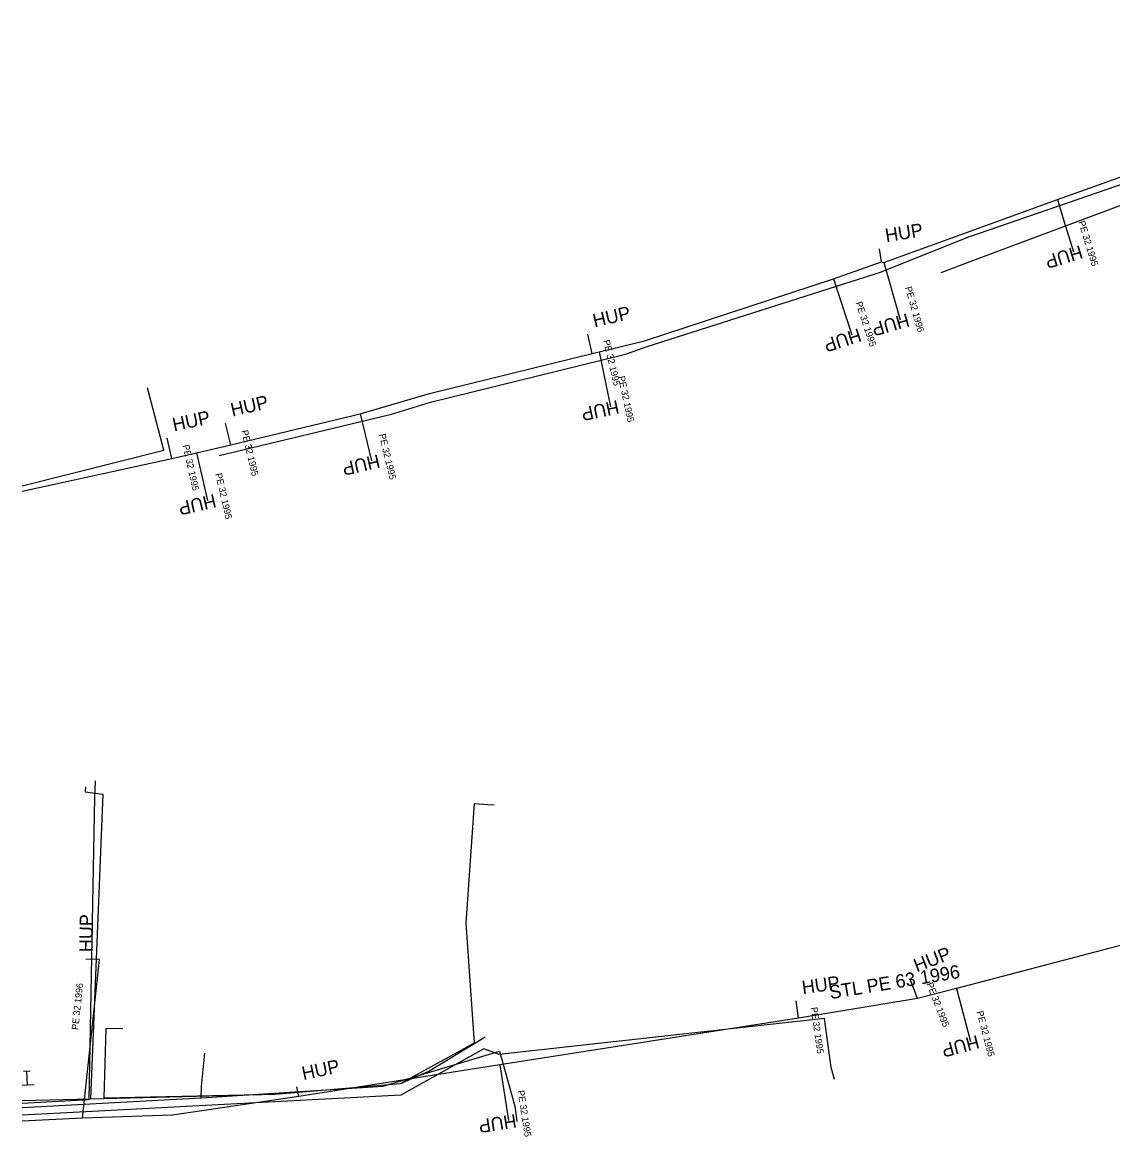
# Model space of a CAD drawing. Extents: x -746464 to -745690, y -1051581 to -1049993.
# Drawn here: x -746458.1 to -746377, y -1050945.5 to -1050862.7 of the extents above; entities that cross this region are included whole.
import ezdxf

# ---------------------------------------------------------------- set-up
doc = ezdxf.new("R2010")
doc.units = 0
for name, color, linetype in [('04_CETIN_sdelovaci_podzem', 7, 'Continuous'), ('48_Prazs_plynarenska_STL', 7, 'Continuous'), ('48_Prazs_plynarenska_STL_popisy', 7, 'Continuous'), ('51_PVaK_kanal_jednotna_overena poloha_rad', 7, 'Continuous'), ('51_PVaK_vodovod_overena poloha_rad', 7, 'Continuous'), ('55_PREdi_NN', 7, 'Continuous'), ('55_PREdi_NN_pripojovaci_misto', 7, 'Continuous')]:
    doc.layers.add(name, color=color, linetype=linetype)

msp = doc.modelspace()

# ---------------------------------------------------------------- linework, layer by layer
at = {"layer": '04_CETIN_sdelovaci_podzem'}
msp.add_line((-746458.107, -1050943.37), (-746444.81, -1050942.65), dxfattribs=at)
for points in [[(-746444.81, -1050942.65), (-746431.29, -1050941.78), (-746422.64, -1050939.17)], [(-746444.81, -1050942.65), (-746444.78, -1050941.81), (-746444.54, -1050939.31)], [(-746422.64, -1050939.17), (-746421.48, -1050943.27)], [(-746422.64, -1050939.17), (-746421.48, -1050943.27), (-746421.38, -1050943.98)], [(-746421.38, -1050943.98), (-746421.34, -1050944.39)]]:
    msp.add_lwpolyline(points, dxfattribs=at)
at = {"layer": '48_Prazs_plynarenska_STL'}
for points in [[(-746458.107, -1050897.542), (-746455.84, -1050897.04), (-746447, -1050895.1), (-746445.15, -1050894.7), (-746442.61, -1050894.09), (-746432.99, -1050891.8), (-746427.84, -1050890.27), (-746415.73, -1050887.3), (-746415.22, -1050887.18), (-746411.85, -1050886.35), (-746397.8, -1050881.75), (-746394.22, -1050880.48), (-746394.06, -1050880.53), (-746381.15, -1050875.86), (-746375.59, -1050873.87), (-746363.52, -1050869.26), (-746358.1, -1050867.24), (-746347.11, -1050863.04), (-746346.15, -1050862.68)], [(-746381.15, -1050875.86), (-746380.668, -1050877.444), (-746379.969, -1050879.74)], [(-746394.22, -1050880.48), (-746394.377, -1050879.529)], [(-746394.06, -1050880.53), (-746392.837, -1050884.798)], [(-746397.8, -1050881.75), (-746396.44, -1050885.909)], [(-746415.73, -1050887.3), (-746416.067, -1050885.868)], [(-746415.22, -1050887.18), (-746414.368, -1050891.268)], [(-746432.99, -1050891.8), (-746432.157, -1050895.29)], [(-746442.61, -1050894.09), (-746442.988, -1050892.499)], [(-746447, -1050895.1), (-746447.328, -1050893.599)], [(-746445.15, -1050894.7), (-746444.337, -1050898.238)], [(-746327.22, -1050911.55), (-746328.21, -1050911.82), (-746341.86, -1050917.67), (-746359.38, -1050924.87), (-746365.79, -1050928.01), (-746368.18, -1050929.18), (-746377.33, -1050931.54), (-746388.65, -1050934.51), (-746391.55, -1050935.26), (-746400.4, -1050936.71), (-746422.61, -1050940.19), (-746437.56, -1050942.53), (-746446.95, -1050943.92), (-746453.64, -1050944.15), (-746458.107, -1050944.381)], [(-746453.64, -1050944.15), (-746452.378, -1050932.344), (-746453.378, -1050932.32)], [(-746391.55, -1050935.26), (-746392.109, -1050933.82)], [(-746388.65, -1050934.51), (-746387.628, -1050938.459)], [(-746400.4, -1050936.71), (-746400.58, -1050935.438)], [(-746422.61, -1050940.19), (-746421.959, -1050944.338)], [(-746437.56, -1050942.53), (-746437.708, -1050941.829)]]:
    msp.add_lwpolyline(points, dxfattribs=at)
at = {"layer": '51_PVaK_kanal_jednotna_overena poloha_rad'}
msp.add_lwpolyline([(-746389.8, -1050881.27), (-746387.44, -1050880.388), (-746364.023, -1050871.634), (-746346.601, -1050865.12), (-746344.54, -1050864.35)], dxfattribs=at)
at = {"layer": '51_PVaK_vodovod_overena poloha_rad'}
msp.add_lwpolyline([(-746443.46, -1050894.88), (-746430.67, -1050891.81), (-746427.77, -1050890.93), (-746413.37, -1050887.39), (-746413.109, -1050887.299), (-746411.65, -1050886.79), (-746394.22, -1050881.22), (-746394, -1050881.13), (-746387.73, -1050878.64), (-746381.13, -1050876.34), (-746376.01, -1050874.58), (-746363.31, -1050869.76), (-746347.35, -1050863.8), (-746347.17, -1050863.74)], dxfattribs=at)
at = {"layer": '55_PREdi_NN'}
msp.add_line((-746458.107, -1050942.833), (-746453.036, -1050942.709), dxfattribs=at)
for points in [[(-746458.107, -1050897.153), (-746447.58, -1050894.484), (-746448.787, -1050889.851)], [(-746458.107, -1050943.028), (-746453.135, -1050942.772), (-746452.725, -1050920.28), (-746452.676, -1050919.073)], [(-746453.412, -1050919.522), (-746453.435, -1050919.902), (-746452.116, -1050920.076), (-746453.036, -1050942.709)], [(-746450.641, -1050937.523), (-746451.899, -1050937.486), (-746452.052, -1050942.63), (-746439.313, -1050942.373), (-746429.988, -1050941.586), (-746424.501, -1050938.558), (-746425.114, -1050929.659), (-746424.501, -1050920.761), (-746423.507, -1050920.826), (-746423.019, -1050920.864)], [(-746397.723, -1050941.266), (-746397.966, -1050940.383), (-746398.459, -1050936.745), (-746422.665, -1050939.429), (-746423.795, -1050939.005), (-746429.965, -1050942.442), (-746453.371, -1050943.692), (-746458.107, -1050943.931)], [(-746453.036, -1050942.709), (-746439.313, -1050942.373), (-746429.988, -1050941.586), (-746427.883, -1050940.649), (-746423.695, -1050938.098)], [(-746457.718, -1050941.669), (-746457.744, -1050941.169)], [(-746458.107, -1050941.689), (-746457.718, -1050941.669), (-746457.219, -1050941.643)]]:
    msp.add_lwpolyline(points, dxfattribs=at)
at = {"layer": '55_PREdi_NN_pripojovaci_misto'}
for p, q in [((-746457.529, -1050940.653), (-746458.028, -1050940.688)), ((-746457.744, -1050941.169), (-746457.779, -1050940.67))]:
    msp.add_line(p, q, dxfattribs=at)

# ---------------------------------------------------------------- texts
at = {"layer": '48_Prazs_plynarenska_STL_popisy'}
for s, height, rotation, p in [('PE 32 1995', 0.5, 286.93248, (-746379.6, -1050877.519)), ('HUP', 1, 9, (-746393.877, -1050879.029)), ('HUP', 1, 197, (-746379.469, -1050879.24)), ('PE 32 1996', 0.5, 285.98971, (-746392.484, -1050882.399)), ('HUP', 1, 13, (-746415.567, -1050885.368)), ('PE 32 1995', 0.5, 288.10783, (-746396.166, -1050883.529)), ('HUP', 1, 196, (-746392.337, -1050884.298)), ('HUP', 1, 198, (-746395.94, -1050885.409)), ('PE 32 1995', 0.5, 283.24275, (-746414.926, -1050886.351)), ('PE 32 1995', 0.5, 281.77277, (-746413.813, -1050889.03)), ('HUP', 1, 13, (-746442.488, -1050891.999)), ('HUP', 1, 192, (-746413.868, -1050890.768)), ('HUP', 1, 12, (-746446.828, -1050893.099)), ('PE 32 1995', 0.5, 283.36491, (-746441.827, -1050893.059)), ('PE 32 1995', 0.5, 283.42431, (-746431.599, -1050893.322)), ('PE 32 1995', 0.5, 282.32656, (-746446.188, -1050894.132)), ('HUP', 1, 193, (-746431.657, -1050894.79)), ('PE 32 1995', 0.5, 282.94138, (-746443.767, -1050896.254)), ('HUP', 1, 193, (-746443.837, -1050897.738)), ('HUP', 1, 89, (-746452.878, -1050931.82)), ('HUP', 1, 21, (-746391.609, -1050933.32)), ('STL PE 63 1996', 1, 9.30477, (-746398.026, -1050935.308)), ('HUP', 1, 8, (-746400.08, -1050934.938)), ('PE 32 1996', 0.5, 83.89855, (-746453.947, -1050937.611)), ('PE 32 1995', 0.5, 291.21594, (-746390.899, -1050934.174)), ('PE 32 1995', 0.5, 278.05441, (-746399.5, -1050935.931)), ('PE 32 1995', 0.5, 284.50978, (-746387.168, -1050936.244)), ('HUP', 1, 195, (-746387.128, -1050937.959)), ('HUP', 1, 12, (-746437.208, -1050941.329)), ('PE 32 1995', 0.5, 278.91942, (-746421.295, -1050942.119)), ('HUP', 1, 189, (-746421.459, -1050943.838))]:
    msp.add_text(s, height=height, rotation=rotation, dxfattribs=at).set_placement(p)

doc.saveas('drawing.dxf')
